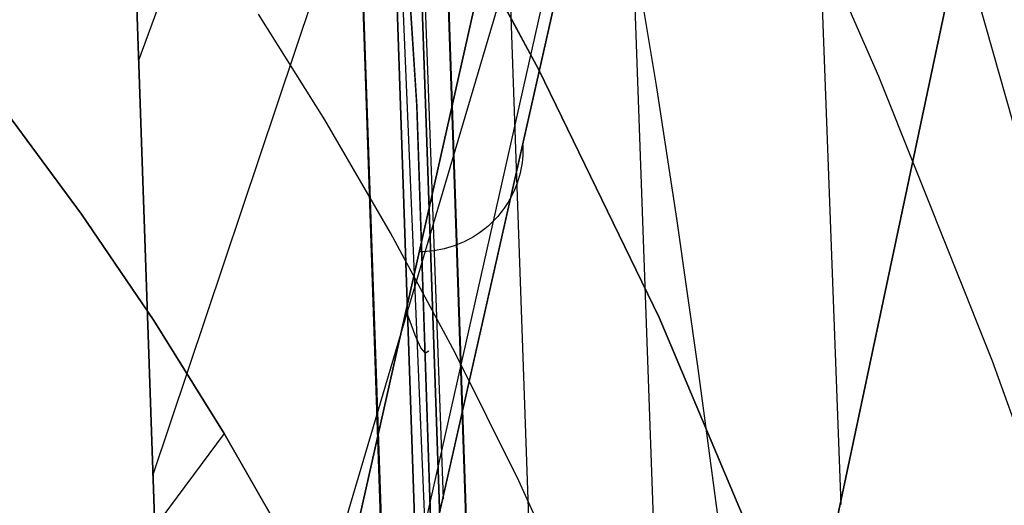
# Model space of a CAD drawing. Header units: millimetres. Extents: x -273 to 273, y -240 to 302.
# Tile 271 of 280: x 222 to 241, y 215 to 224. Entities that reach past the tile are written whole.
import ezdxf

# ---------------------------------------------------------------- set-up
doc = ezdxf.new("R2010")
doc.units = ezdxf.units.MM
doc.header["$MEASUREMENT"] = 0
doc.layers.add('IGES level 1', color=7, linetype='Continuous', true_color=0x3e413d)
doc.layers.add('IGES level 2', color=7, linetype='Continuous', true_color=0x008000)

msp = doc.modelspace()

# ---------------------------------------------------------------- linework, layer by layer
at = {"layer": 'IGES level 1'}
for p, q in [((237.9, 215.019, 140.224), (236.721, 246.265, 140.01)), ((224.579, 215.578, 421.771), (234.687, 245.724, 6)), ((234.787, 200.317, 280.565), (233.385, 239.263, 280.02)), ((224.99, 203.525, 422.032), (235.016, 237.338, 6)), ((225.331, 193.562, 422.248), (235.042, 236.682, 6)), ((235.042, 236.682, 6), (225.331, 193.562, 422.248)), ((229.426, 236.337, 213.814), (230.196, 215.125, 214.085)), ((224.773, 192.098, 422.217), (234.484, 235.207, 6)), ((223.33, 191.493, 422.083), (233.038, 234.588, 6)), ((233.038, 234.588, 6), (223.33, 191.493, 422.083)), ((247.446, -233.406, 382.193), (231.162, 234.594, 373.361)), ((224.304, 223.614, 421.596), (227.603, 232.605, 286.7)), ((244.293, -232.761, 431.766), (228.387, 232.216, 421.86)), ((228.387, 232.216, 421.86), (244.293, -232.761, 431.766)), ((242.113, -169.059, 430.428), (228.403, 232.216, 421.861)), ((245.421, -232.73, 431.404), (229.531, 232.247, 421.494)), ((229.531, 232.247, 421.494), (245.421, -232.73, 431.404)), ((245.935, -232.735, 430.335), (230.04, 232.241, 420.422)), ((245.936, -232.735, 430.319), (230.041, 232.241, 420.406)), ((230.041, 232.241, 420.406), (245.936, -232.735, 430.319)), ((245.947, -232.74, 429.967), (230.05, 232.26, 420.031)), ((232.992, 191.894, 360.96), (240.985, 229.709)), ((240.985, 229.709), (232.992, 191.894, 360.96)), ((225.331, 193.562, 422.248), (224.233, 225.699, 421.551)), ((224.233, 225.699, 421.551), (225.331, 193.562, 422.248)), ((231.738, 221.836, 147.972), (231.735, 221.768, 147.965)), ((231.737, 221.973, 147.986), (231.739, 221.905, 147.979)), ((231.739, 221.905, 147.979), (231.738, 221.836, 147.972)), ((231.722, 221.633, 147.951), (231.712, 221.565, 147.944)), ((231.73, 221.7, 147.958), (231.722, 221.633, 147.951)), ((231.735, 221.768, 147.965), (231.73, 221.7, 147.958)), ((231.684, 221.432, 147.929), (231.667, 221.366, 147.922)), ((231.699, 221.498, 147.936), (231.684, 221.432, 147.929)), ((231.712, 221.565, 147.944), (231.699, 221.498, 147.936)), ((231.648, 221.3, 147.915), (231.627, 221.236, 147.907)), ((231.667, 221.366, 147.922), (231.648, 221.3, 147.915)), ((231.577, 221.109, 147.893), (231.549, 221.047, 147.886)), ((231.603, 221.172, 147.9), (231.577, 221.109, 147.893)), ((231.627, 221.236, 147.907), (231.603, 221.172, 147.9)), ((231.452, 220.867, 147.865), (231.415, 220.809, 147.858)), ((231.486, 220.926, 147.872), (231.452, 220.867, 147.865)), ((231.518, 220.986, 147.879), (231.486, 220.926, 147.872)), ((231.549, 221.047, 147.886), (231.518, 220.986, 147.879)), ((231.337, 220.698, 147.845), (231.295, 220.644, 147.838)), ((231.377, 220.753, 147.852), (231.337, 220.698, 147.845)), ((231.415, 220.809, 147.858), (231.377, 220.753, 147.852)), ((231.157, 220.492, 147.819), (231.108, 220.445, 147.813)), ((231.205, 220.541, 147.826), (231.157, 220.492, 147.819)), ((231.251, 220.592, 147.832), (231.205, 220.541, 147.826)), ((231.295, 220.644, 147.838), (231.251, 220.592, 147.832)), ((230.951, 220.313, 147.796), (230.896, 220.273, 147.791)), ((231.005, 220.355, 147.802), (230.951, 220.313, 147.796)), ((231.058, 220.399, 147.808), (231.005, 220.355, 147.802)), ((231.108, 220.445, 147.813), (231.058, 220.399, 147.808)), ((230.601, 220.101, 147.766), (230.539, 220.073, 147.762)), ((230.663, 220.131, 147.771), (230.601, 220.101, 147.766)), ((230.723, 220.164, 147.775), (230.663, 220.131, 147.771)), ((230.782, 220.198, 147.78), (230.723, 220.164, 147.775)), ((230.84, 220.234, 147.785), (230.782, 220.198, 147.78)), ((230.896, 220.273, 147.791), (230.84, 220.234, 147.785)), ((229.808, 219.91, 147.728), (229.74, 219.909, 147.726)), ((229.877, 219.913, 147.73), (229.808, 219.91, 147.728)), ((229.945, 219.919, 147.732), (229.877, 219.913, 147.73)), ((230.013, 219.927, 147.734), (229.945, 219.919, 147.732)), ((230.081, 219.937, 147.737), (230.013, 219.927, 147.734)), ((230.148, 219.95, 147.74), (230.081, 219.937, 147.737)), ((230.215, 219.965, 147.743), (230.148, 219.95, 147.74)), ((230.281, 219.982, 147.746), (230.215, 219.965, 147.743)), ((230.347, 220.001, 147.75), (230.281, 219.982, 147.746)), ((230.411, 220.023, 147.753), (230.347, 220.001, 147.75)), ((230.476, 220.047, 147.757), (230.411, 220.023, 147.753)), ((230.539, 220.073, 147.762), (230.476, 220.047, 147.757))]:
    msp.add_line(p, q, dxfattribs=at)
at = {"layer": 'IGES level 2', "color": 31, "true_color": 0xfabe47}
for p, q in [((244.941, -232.771, 431.829), (229.084, 231.124, 421.952)), ((229.084, 231.124, 421.952), (244.941, -232.771, 431.829)), ((238.63, 223.297, 763.581), (236.531, 228.061, 771.145)), ((229.293, 227.519, 432.021), (230.534, 198.173, 432.664)), ((229.687, 222.742, 442.153), (229.377, 227.481, 442.037)), ((229.379, 227.452, 442.038), (229.688, 222.721, 442.154)), ((232.045, 223.43, 763.821), (230.881, 225.591, 767.188)), ((230.881, 225.591, 767.188), (232.045, 223.43, 763.821)), ((234.326, 223.123, 574.611), (233.951, 225.388, 575.872)), ((241.359, 221.953, 652.589), (240.567, 224.727, 655.354)), ((227.905, 222.46, 760.812), (226.62, 224.505, 763.885)), ((234.373, 218.636, 756.492), (232.045, 223.43, 763.821)), ((232.045, 223.43, 763.821), (234.373, 218.636, 756.492)), ((240.827, 217.791, 755.267), (238.63, 223.297, 763.581)), ((234.719, 220.551, 573.269), (234.326, 223.123, 574.611)), ((223.195, 220.635, 755.285), (221.764, 222.577, 758.038)), ((221.764, 222.577, 758.038), (223.195, 220.635, 755.285)), ((244.612, -227.289, 451.676), (229.687, 222.742, 442.153)), ((229.688, 222.721, 442.154), (244.581, -226.169, 451.654)), ((229.174, 220.277, 757.534), (227.905, 222.46, 760.812)), ((224.593, 218.576, 752.329), (223.195, 220.635, 755.285)), ((223.195, 220.635, 755.285), (224.593, 218.576, 752.329)), ((235.133, 217.648, 571.847), (234.719, 220.551, 573.269)), ((230.426, 217.951, 754.063), (229.174, 220.277, 757.534)), ((225.957, 216.391, 749.181), (224.593, 218.576, 752.329)), ((224.593, 218.576, 752.329), (225.957, 216.391, 749.181)), ((229.651, 218.294, 427.22), (229.509, 218.683, 422.221)), ((236.683, 213.168, 748.465), (234.373, 218.636, 756.492)), ((234.373, 218.636, 756.492), (236.683, 213.168, 748.465)), ((229.766, 218.048, 432.23), (229.651, 218.294, 427.22)), ((229.856, 217.945, 437.244), (229.766, 218.048, 432.23)), ((229.919, 217.986, 442.26), (229.856, 217.945, 437.244)), ((231.657, 215.474, 750.415), (230.426, 217.951, 754.063)), ((235.568, 214.388, 570.342), (235.133, 217.648, 571.847)), ((243.084, 211.498, 746.328), (240.827, 217.791, 755.267)), ((225.957, 216.391, 749.181), (222.478, 211.72, 738.707)), ((227.287, 214.073, 745.855), (225.957, 216.391, 749.181)), ((225.957, 216.391, 749.181), (227.287, 214.073, 745.855)), ((232.867, 212.839, 746.602), (231.657, 215.474, 750.415))]:
    msp.add_line(p, q, dxfattribs=at)

doc.saveas('drawing.dxf')
